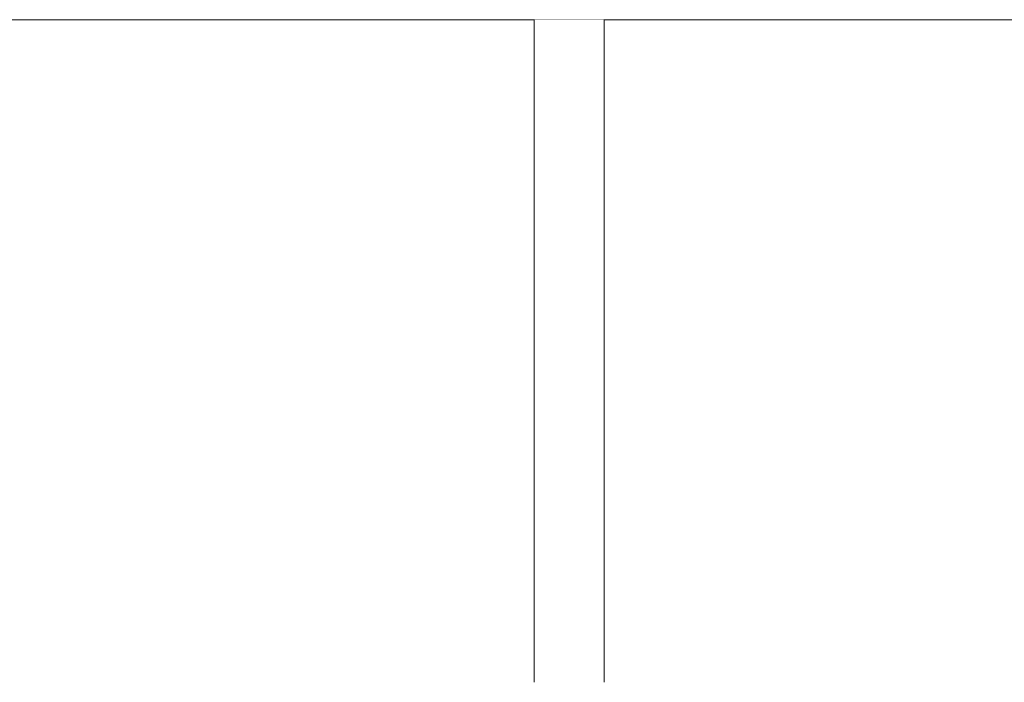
# Model space of a CAD drawing. Header units: millimetres. Extents: x -30280 to 309309, y -17460 to 4378.
# Tile 628 of 656: x 178595 to 183497, y -17110 to -13810. Entities that reach past the tile are written whole.
import ezdxf

# ---------------------------------------------------------------- set-up
doc = ezdxf.new("R2010")
doc.units = ezdxf.units.MM
doc.header["$MEASUREMENT"] = 0
doc.linetypes.add('Wipeout_Contour', pattern=[1000, 0, -1000])
doc.layers.add('09_EI_Mobiliari general', color=7, linetype='Continuous')
doc.layers.add('10_ESTR_Fotjats', color=7, linetype='Continuous')
doc.layers.add('09_EI_Mobiliari general_Pluma_Nº__88', color=7, linetype='Continuous', lineweight=5)
doc.layers.add('10_ESTR_Fotjats_Pluma_Nº__1', color=7, linetype='Continuous', lineweight=5)

# ---------------------------------------------------------------- blocks, each defined once
blk = doc.blocks.new('Elem Sección_11_5', base_point=(181934.4, -13460))
at = {"layer": '10_ESTR_Fotjats_Pluma_Nº__1', "color": 7, "linetype": 'Continuous', "lineweight": 5}
blk.add_line((211190.4, -13810), (173577.4, -13810), dxfattribs=at)
blk = doc.blocks.new('Elem Sección_18_5', base_point=(181934.4, -13460))
at = {"color": 254, "linetype": 'Wipeout_Contour', "lineweight": 0, "ltscale": 727983.159914}
blk.add_wipeout([(181155.5, -13810), (181155.5, -17110), (181505.5, -17110), (181505.5, -13810)], dxfattribs=at).dxf.layer = '09_EI_Mobiliari general'
at = {"layer": '09_EI_Mobiliari general_Pluma_Nº__88', "color": 7, "linetype": 'Continuous', "lineweight": 5}
for p, q in [((181155.5, -17110), (181155.5, -13810)), ((181505.5, -17110), (181505.5, -13810))]:
    blk.add_line(p, q, dxfattribs=at)

msp = doc.modelspace()

# ---------------------------------------------------------------- block references
at = {"layer": '10_ESTR_Fotjats', "lineweight": 0}
msp.add_blockref('Elem Sección_11_5', (181934.4, -13460), dxfattribs=at)

# ---------------------------------------------------------------- next in the draw order: block references
at = {"layer": '09_EI_Mobiliari general', "lineweight": 0}
msp.add_blockref('Elem Sección_18_5', (181934.4, -13460), dxfattribs=at)

doc.saveas('drawing.dxf')
